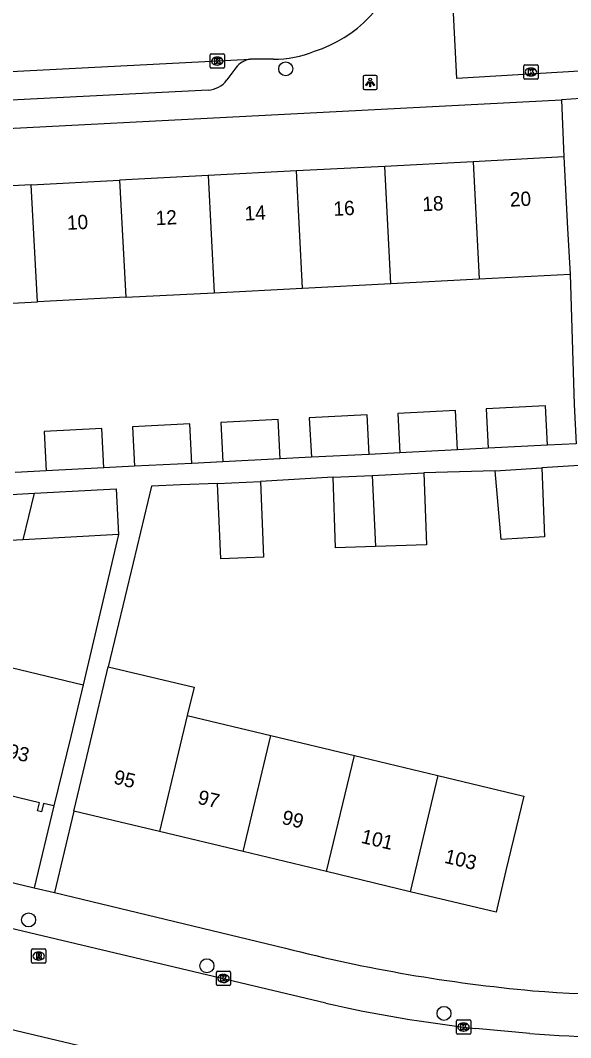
# Model space of a CAD drawing. Extents: x 161084 to 161928, y 385355 to 386522.
# Drawn here: x 161534.8 to 161573.3, y 385810.5 to 385881.7 of the extents above; entities that cross this region are included whole.
import ezdxf

# ---------------------------------------------------------------- set-up
doc = ezdxf.new("R2010")
doc.units = 0
for name, color, linetype in [('IMGEO_Boom', 7, 'Continuous'), ('IMGEO_Kolk', 7, 'Continuous'), ('IMGEO_Lichtpunt', 7, 'Continuous'), ('IMGEO_Pand', 7, 'Continuous'), ('IMGEO_Pand_nummerreeks', 7, 'Continuous'), ('IMGEO_Rijbaan_lokaal_open', 7, 'Continuous'), ('IMGEO_Rioolput', 7, 'Continuous'), ('IMGEO_Voetpad_open', 7, 'Continuous')]:
    doc.layers.add(name, color=color, linetype=linetype)

msp = doc.modelspace()

# ---------------------------------------------------------------- linework, layer by layer
at = {"layer": 'IMGEO_Boom'}
for centre in [(161553.371, 385878.347), (161535.358, 385818.778), (161547.853, 385815.571), (161564.462, 385812.238)]:
    msp.add_circle(centre, 0.489, dxfattribs=at)
at = {"layer": 'IMGEO_Kolk'}
for p, q in [((161548.079, 385878.466), (161548.079, 385879.318)), ((161548.154, 385879.392), (161549.006, 385879.392)), ((161548.567, 385879.172), (161548.592, 385879.172)), ((161549.08, 385879.318), (161549.08, 385878.466)), ((161549.006, 385878.392), (161548.154, 385878.392)), ((161548.59, 385878.612), (161548.565, 385878.612)), ((161570.055, 385877.7), (161570.055, 385878.552)), ((161570.13, 385878.626), (161570.982, 385878.626)), ((161570.543, 385878.406), (161570.568, 385878.406)), ((161571.056, 385878.552), (161571.056, 385877.7)), ((161570.982, 385877.626), (161570.13, 385877.626)), ((161570.566, 385877.846), (161570.541, 385877.846)), ((161548.512, 385814.255), (161548.512, 385815.107)), ((161548.587, 385815.181), (161549.439, 385815.181)), ((161549, 385814.961), (161549.025, 385814.961)), ((161549.513, 385815.107), (161549.513, 385814.255)), ((161549.439, 385814.181), (161548.587, 385814.181)), ((161549.023, 385814.401), (161548.998, 385814.401)), ((161565.331, 385810.858), (161565.331, 385811.71)), ((161565.406, 385811.784), (161566.258, 385811.784)), ((161565.819, 385811.564), (161565.844, 385811.564)), ((161566.332, 385811.71), (161566.332, 385810.858)), ((161566.258, 385810.784), (161565.406, 385810.784)), ((161565.842, 385811.004), (161565.817, 385811.004))]:
    msp.add_line(p, q, dxfattribs=at)
for points in [[(161548.079, 385878.466), (161548.079, 385879.318)], [(161548.154, 385879.392), (161549.006, 385879.392)], [(161548.4, 385879.092), (161548.523, 385879.092), (161548.523, 385878.941), (161548.653, 385879.092), (161548.817, 385879.092), (161548.671, 385878.941), (161548.824, 385878.692), (161548.672, 385878.692), (161548.587, 385878.856), (161548.523, 385878.789), (161548.523, 385878.692), (161548.4, 385878.692), (161548.4, 385879.092)], [(161549.08, 385879.318), (161549.08, 385878.466)], [(161549.006, 385878.392), (161548.154, 385878.392)], [(161570.055, 385877.7), (161570.055, 385878.552)], [(161570.13, 385878.626), (161570.982, 385878.626)], [(161570.376, 385878.326), (161570.499, 385878.326), (161570.499, 385878.175), (161570.629, 385878.326), (161570.793, 385878.326), (161570.647, 385878.175), (161570.8, 385877.926), (161570.648, 385877.926), (161570.563, 385878.09), (161570.499, 385878.023), (161570.499, 385877.926), (161570.376, 385877.926), (161570.376, 385878.326)], [(161571.056, 385878.552), (161571.056, 385877.7)], [(161570.982, 385877.626), (161570.13, 385877.626)], [(161548.512, 385814.255), (161548.512, 385815.107)], [(161548.587, 385815.181), (161549.439, 385815.181)], [(161549.513, 385815.107), (161549.513, 385814.255)], [(161549.439, 385814.181), (161548.587, 385814.181)], [(161548.833, 385814.881), (161548.956, 385814.881), (161548.956, 385814.73), (161549.086, 385814.881), (161549.25, 385814.881), (161549.104, 385814.73), (161549.257, 385814.481), (161549.105, 385814.481), (161549.02, 385814.645), (161548.956, 385814.578), (161548.956, 385814.481), (161548.833, 385814.481), (161548.833, 385814.881)], [(161565.331, 385810.858), (161565.331, 385811.71)], [(161565.406, 385811.784), (161566.258, 385811.784)], [(161565.652, 385811.484), (161565.775, 385811.484), (161565.775, 385811.333), (161565.905, 385811.484), (161566.069, 385811.484), (161565.923, 385811.333), (161566.076, 385811.084), (161565.924, 385811.084), (161565.839, 385811.248), (161565.775, 385811.181), (161565.775, 385811.084), (161565.652, 385811.084), (161565.652, 385811.484)], [(161566.332, 385811.71), (161566.332, 385810.858)], [(161566.258, 385810.784), (161565.406, 385810.784)]]:
    msp.add_lwpolyline(points, dxfattribs=at)
for centre, start, end in [((161548.156, 385879.316), 91.55205, 178.44795), ((161548.156, 385879.316), 91.55205, 178.44795), ((161549.004, 385879.316), 1.55205, 88.44795), ((161549.004, 385879.316), 1.55205, 88.44795), ((161548.156, 385878.468), 181.55205, 268.44795), ((161548.156, 385878.468), 181.55205, 268.44795), ((161549.004, 385878.468), 271.55205, 358.44795), ((161549.004, 385878.468), 271.55205, 358.44795), ((161570.132, 385878.55), 91.55205, 178.44795), ((161570.132, 385878.55), 91.55205, 178.44795), ((161570.98, 385878.55), 1.55205, 88.44795), ((161570.98, 385878.55), 1.55205, 88.44795), ((161570.132, 385877.702), 181.55205, 268.44795), ((161570.132, 385877.702), 181.55205, 268.44795), ((161570.98, 385877.702), 271.55205, 358.44795), ((161570.98, 385877.702), 271.55205, 358.44795), ((161548.589, 385815.105), 91.55205, 178.44795), ((161548.589, 385815.105), 91.55205, 178.44795), ((161549.437, 385815.105), 1.55205, 88.44795), ((161549.437, 385815.105), 1.55205, 88.44795), ((161548.589, 385814.257), 181.55205, 268.44795), ((161548.589, 385814.257), 181.55205, 268.44795), ((161549.437, 385814.257), 271.55205, 358.44795), ((161549.437, 385814.257), 271.55205, 358.44795), ((161565.408, 385811.708), 91.55205, 178.44795), ((161565.408, 385811.708), 91.55205, 178.44795), ((161566.256, 385811.708), 1.55205, 88.44795), ((161566.256, 385811.708), 1.55205, 88.44795), ((161565.408, 385810.86), 181.55205, 268.44795), ((161565.408, 385810.86), 181.55205, 268.44795), ((161566.256, 385810.86), 271.55205, 358.44795), ((161566.256, 385810.86), 271.55205, 358.44795)]:
    msp.add_arc(centre, 0.0765, start, end, dxfattribs=at)
for centre, major_axis, ratio, start_param, end_param in [((161548.566, 385878.892), (-0.387, 0.002), 0.722429, 4.712389, 7.853982), ((161548.591, 385878.892), (-0.39, 0.002), 0.717154, 1.570796, 4.712389), ((161570.542, 385878.126), (-0.387, 0.002), 0.722429, 4.712389, 7.853982), ((161570.567, 385878.126), (-0.39, 0.002), 0.717154, 1.570796, 4.712389), ((161548.999, 385814.681), (-0.387, 0.002), 0.722429, 4.712389, 7.853982), ((161549.024, 385814.681), (-0.39, 0.002), 0.717154, 1.570796, 4.712389), ((161565.818, 385811.284), (-0.387, 0.002), 0.722429, 4.712389, 7.853982), ((161565.843, 385811.284), (-0.39, 0.002), 0.717154, 1.570796, 4.712389)]:
    msp.add_ellipse(centre, major_axis=major_axis, ratio=ratio, start_param=start_param, end_param=end_param, dxfattribs=at)
at = {"layer": 'IMGEO_Lichtpunt'}
for p, q in [((161558.791, 385877.795), (161558.791, 385876.988)), ((161558.791, 385877.795), (161558.791, 385876.988)), ((161559.693, 385877.89), (161558.885, 385877.89)), ((161559.693, 385877.89), (161558.885, 385877.89)), ((161559.787, 385876.988), (161559.787, 385877.795)), ((161559.787, 385876.988), (161559.787, 385877.795)), ((161558.885, 385876.894), (161559.693, 385876.894)), ((161558.885, 385876.894), (161559.693, 385876.894))]:
    msp.add_line(p, q, dxfattribs=at)
for points in [[(161559.165, 385877.459), (161559.204, 385877.431), (161559.016, 385877.169), (161558.978, 385877.196), (161559.165, 385877.459)], [(161559.267, 385877.411), (161559.314, 385877.411), (161559.314, 385877.089), (161559.267, 385877.089), (161559.267, 385877.411)], [(161559.377, 385877.431), (161559.415, 385877.458), (161559.602, 385877.196), (161559.563, 385877.168), (161559.377, 385877.431)]]:
    msp.add_lwpolyline(points, dxfattribs=at)
msp.add_circle((161559.29, 385877.593), 0.0994, dxfattribs=at)
for centre, start, end in [((161558.885, 385877.795), 90, 180), ((161558.885, 385877.795), 90, 180), ((161559.693, 385877.795), 0, 90), ((161559.693, 385877.795), 0, 90), ((161558.885, 385876.988), 180, 270), ((161558.885, 385876.988), 180, 270), ((161559.693, 385876.988), 270, 0), ((161559.693, 385876.988), 270, 360)]:
    msp.add_arc(centre, 0.0946, start, end, dxfattribs=at)
at = {"layer": 'IMGEO_Pand'}
for points in [[(161572.867, 385872.177), (161566.504, 385871.844)], [(161572.867, 385872.177), (161573.128, 385867.184), (161573.296, 385863.984)], [(161554.121, 385871.197), (161547.929, 385870.873)], [(161560.312, 385871.52), (161554.121, 385871.197)], [(161554.55, 385863.004), (161554.121, 385871.197)], [(161566.504, 385871.844), (161560.312, 385871.52)], [(161560.741, 385863.327), (161560.312, 385871.52)], [(161566.504, 385871.844), (161566.933, 385863.651)], [(161535.546, 385870.225), (161541.738, 385870.549)], [(161547.929, 385870.873), (161541.738, 385870.549)], [(161541.738, 385870.549), (161542.167, 385862.356)], [(161547.929, 385870.873), (161548.358, 385862.68)], [(161535.546, 385870.225), (161529.354, 385869.901)], [(161535.975, 385862.032), (161535.546, 385870.225)], [(161554.55, 385863.004), (161560.741, 385863.327)], [(161560.741, 385863.327), (161566.933, 385863.651)], [(161566.933, 385863.651), (161573.296, 385863.984)], [(161542.167, 385862.356), (161548.358, 385862.68)], [(161548.358, 385862.68), (161554.55, 385863.004)], [(161529.783, 385861.708), (161535.975, 385862.032)], [(161542.167, 385862.356), (161535.975, 385862.032)], [(161559.228, 385851.363), (161559.088, 385854.122), (161555.026, 385853.915), (161555.17, 385851.157)], [(161565.418, 385851.678), (161565.278, 385854.436), (161561.217, 385854.23), (161561.362, 385851.472)], [(161571.717, 385851.999), (161571.576, 385854.756), (161567.41, 385854.544), (161567.554, 385851.787)], [(161546.801, 385850.732), (161546.66, 385853.49), (161542.642, 385853.286), (161542.786, 385850.528)], [(161552.992, 385851.047), (161552.852, 385853.804), (161548.833, 385853.6), (161548.978, 385850.843)], [(161540.633, 385850.418), (161540.493, 385853.177), (161536.449, 385852.971), (161536.594, 385850.213)], [(161571.717, 385851.999), (161567.554, 385851.787)], [(161559.228, 385851.363), (161555.17, 385851.157)], [(161565.418, 385851.678), (161561.362, 385851.472)], [(161546.801, 385850.732), (161542.786, 385850.528)], [(161552.992, 385851.047), (161548.978, 385850.843)], [(161540.633, 385850.418), (161536.594, 385850.213)], [(161556.697, 385849.757), (161559.427, 385849.889)], [(161559.427, 385849.889), (161563.059, 385850.065)], [(161559.427, 385849.889), (161559.653, 385844.916)], [(161563.059, 385850.065), (161563.23, 385845.038), (161559.653, 385844.916)], [(161571.32, 385850.41), (161571.504, 385845.598), (161568.462, 385845.403), (161568.046, 385850.2)], [(161568.046, 385850.2), (161571.32, 385850.41)], [(161551.597, 385849.453), (161551.807, 385844.18), (161548.828, 385844.061), (161548.583, 385849.333)], [(161548.583, 385849.333), (161551.597, 385849.453)], [(161559.653, 385844.916), (161556.865, 385844.821), (161556.697, 385849.757)], [(161531.589, 385848.417), (161535.766, 385848.644)], [(161534.982, 385845.393), (161531.764, 385845.217), (161531.589, 385848.417)], [(161534.982, 385845.393), (161535.766, 385848.644)], [(161535.766, 385848.644), (161541.487, 385848.956), (161541.661, 385845.757)], [(161541.661, 385845.757), (161534.982, 385845.393)], [(161532.86, 385836.759), (161539.18, 385835.232)], [(161538.524, 385826.397), (161539.688, 385831.26), (161540.943, 385836.502)], [(161540.943, 385836.502), (161546.952, 385835.063), (161546.477, 385833.081)], [(161539.18, 385835.232), (161538.307, 385831.62), (161537.133, 385826.759)], [(161546.477, 385833.081), (161544.533, 385824.959)], [(161546.477, 385833.081), (161552.331, 385831.68)], [(161550.387, 385823.558), (161552.331, 385831.68)], [(161552.331, 385831.68), (161558.186, 385830.279)], [(161556.242, 385822.157), (161558.186, 385830.279)], [(161558.186, 385830.279), (161564.04, 385828.878)], [(161564.04, 385828.878), (161570.051, 385827.439), (161568.806, 385822.235), (161568.108, 385819.317), (161562.096, 385820.756)], [(161564.04, 385828.878), (161562.096, 385820.756)], [(161537.133, 385826.759), (161536.397, 385826.937), (161536.253, 385826.342), (161535.985, 385826.407), (161536.123, 385826.981), (161530.797, 385828.268)], [(161544.533, 385824.959), (161538.524, 385826.397)], [(161550.387, 385823.558), (161544.533, 385824.959)], [(161556.242, 385822.157), (161550.387, 385823.558)], [(161562.096, 385820.756), (161556.242, 385822.157)]]:
    msp.add_lwpolyline(points, dxfattribs=at)
at = {"layer": 'IMGEO_Rijbaan_lokaal_open'}
for points in [[(161574.062, 385876.26), (161573.96, 385878.176), (161565.357, 385877.671), (161565.073, 385883.163)], [(161517.798, 385877.328), (161550.886, 385879.019)], [(161552.508, 385879.016), (161550.886, 385879.019)], [(161351.902, 385854.625), (161361.37, 385852.342), (161406.44, 385841.585), (161439.496, 385833.681), (161487.09, 385822.28), (161490.645, 385821.437), (161540.178, 385809.69), (161553.334, 385806.533), (161560.913, 385804.952), (161564.397, 385804.459), (161572.843, 385803.627), (161581.329, 385803.552), (161583.838, 385803.676), (161586.385, 385803.89), (161616.338, 385805.286)], [(161556.18, 385812.95), (161487.869, 385829.144)], [(161570.477, 385810.826), (161566.668, 385811.183)]]:
    msp.add_lwpolyline(points, dxfattribs=at)
for centre, radius, start, end in [((161552.589, 385888.383), 9.239, 287.66891, 344.13867), ((161552.471, 385886.865), 7.849, 270.26845, 291.85449), ((161577.78, 385909.149), 98.594, 257.34484, 263.52859), ((161577.763, 385908.994), 98.439, 265.7552, 272.17666)]:
    msp.add_arc(centre, radius, start, end, dxfattribs=at)
at = {"layer": 'IMGEO_Rioolput'}
for p, q in [((161535.566, 385815.82), (161535.566, 385816.672)), ((161535.641, 385816.746), (161536.493, 385816.746)), ((161536.054, 385816.526), (161536.079, 385816.526)), ((161536.567, 385816.672), (161536.567, 385815.82)), ((161536.493, 385815.746), (161535.641, 385815.746)), ((161536.077, 385815.966), (161536.052, 385815.966))]:
    msp.add_line(p, q, dxfattribs=at)
for points in [[(161535.566, 385815.82), (161535.566, 385816.672)], [(161535.641, 385816.746), (161536.493, 385816.746)], [(161536.155, 385816.444), (161535.903, 385816.446), (161535.903, 385816.046)], [(161536.081, 385816.365), (161536.027, 385816.365), (161536.027, 385816.284)], [(161536.567, 385816.672), (161536.567, 385815.82)], [(161536.493, 385815.746), (161535.641, 385815.746)], [(161535.903, 385816.046), (161536.027, 385816.046), (161536.027, 385816.208), (161536.038, 385816.208)], [(161536.027, 385816.284), (161536.079, 385816.284)], [(161536.085, 385816.179), (161536.156, 385816.046), (161536.296, 385816.046), (161536.231, 385816.172)]]:
    msp.add_lwpolyline(points, dxfattribs=at)
for centre, radius, start, end in [((161535.643, 385816.67), 0.0765, 91.55205, 178.44795), ((161535.643, 385816.67), 0.0765, 91.55205, 178.44795), ((161536.087, 385816.269), 0.0964, 77.00612, 93.18647), ((161536.101, 385816.326), 0.0378, 276.66336, 79.67722), ((161536.154, 385816.334), 0.109, 350.36119, 89.41601), ((161536.152, 385816.334), 0.112, 277.58423, 350.98172), ((161536.491, 385816.67), 0.0765, 1.55205, 88.44795), ((161536.491, 385816.67), 0.0765, 1.55205, 88.44795), ((161535.643, 385815.822), 0.0765, 181.55205, 268.44795), ((161535.643, 385815.822), 0.0765, 181.55205, 268.44795), ((161536.037, 385816.155), 0.0533, 26.02933, 88.69889), ((161536.063, 385816.473), 0.19, 274.7715, 282.96867), ((161536.136, 385816.119), 0.108, 29.51342, 73.79051), ((161536.491, 385815.822), 0.0765, 271.55205, 358.44795), ((161536.491, 385815.822), 0.0765, 271.55205, 358.44795)]:
    msp.add_arc(centre, radius, start, end, dxfattribs=at)
for centre, major_axis, ratio, start_param, end_param in [((161536.053, 385816.246), (-0.387, 0.002), 0.722429, 4.712389, 7.853982), ((161536.078, 385816.246), (-0.39, 0.002), 0.717154, 1.570796, 4.712389)]:
    msp.add_ellipse(centre, major_axis=major_axis, ratio=ratio, start_param=start_param, end_param=end_param, dxfattribs=at)
at = {"layer": 'IMGEO_Voetpad_open'}
for points in [[(161549.877, 385878.42), (161549.246, 385877.568)], [(161547.928, 385876.862), (161500, 385874.435), (161490.082, 385873.972)], [(161510.382, 385872.954), (161572.688, 385876.189)], [(161574.062, 385876.26), (161572.688, 385876.189)], [(161572.688, 385876.189), (161572.867, 385872.177)], [(161573.296, 385863.984), (161573.592, 385854.859), (161573.732, 385852.101), (161571.717, 385851.999)], [(161561.362, 385851.472), (161559.228, 385851.363)], [(161567.554, 385851.787), (161565.418, 385851.678)], [(161542.786, 385850.528), (161540.633, 385850.418)], [(161548.978, 385850.843), (161546.801, 385850.732)], [(161555.17, 385851.157), (161552.992, 385851.047)], [(161573.923, 385850.577), (161571.32, 385850.41)], [(161536.594, 385850.213), (161534.414, 385850.102)], [(161568.046, 385850.2), (161563.059, 385850.065)], [(161548.583, 385849.333), (161546.006, 385849.23), (161543.971, 385849.149), (161542.683, 385843.771), (161540.943, 385836.502)], [(161556.697, 385849.757), (161551.597, 385849.453)], [(161541.661, 385845.757), (161539.18, 385835.232)], [(161509.996, 385827.212), (161535.75, 385821.031)], [(161537.133, 385826.759), (161535.75, 385821.031)], [(161538.524, 385826.397), (161537.173, 385820.69)], [(161535.75, 385821.031), (161537.173, 385820.69)], [(161537.173, 385820.69), (161553.352, 385816.807)]]:
    msp.add_lwpolyline(points, dxfattribs=at)
for centre, radius, start, end in [((161551.075, 385877.551), 1.48, 97.34211, 144.04947), ((161547.84, 385878.609), 1.75, 272.88006, 323.47229), ((161580.539, 385923.025), 109.642, 255.6433, 264.84172), ((161578.025, 385906.455), 92.919, 265.46703, 273.84958)]:
    msp.add_arc(centre, radius, start, end, dxfattribs=at)

# ---------------------------------------------------------------- texts
at = {"layer": 'IMGEO_Pand_nummerreeks'}
for s, rotation, p in [('20', 2.9939, (161569.104, 385868.696)), ('16', 2.9939, (161556.74, 385868.05)), ('18', 2.9939, (161562.968, 385868.376)), ('12', 2.9939, (161544.286, 385867.398)), ('14', 2.9939, (161550.514, 385867.724)), ('10', 2.9939, (161538.066, 385867.073)), ('93', 346.33892, (161533.816, 385830.158)), ('95', 346.54119, (161541.254, 385828.334)), ('97', 346.54119, (161547.147, 385826.924)), ('99', 346.54119, (161553.04, 385825.514)), ('101', 346.54119, (161558.596, 385824.184)), ('103', 346.54119, (161564.437, 385822.787))]:
    msp.add_text(s, height=1, rotation=rotation, dxfattribs=at).set_placement(p)

doc.saveas('drawing.dxf')
